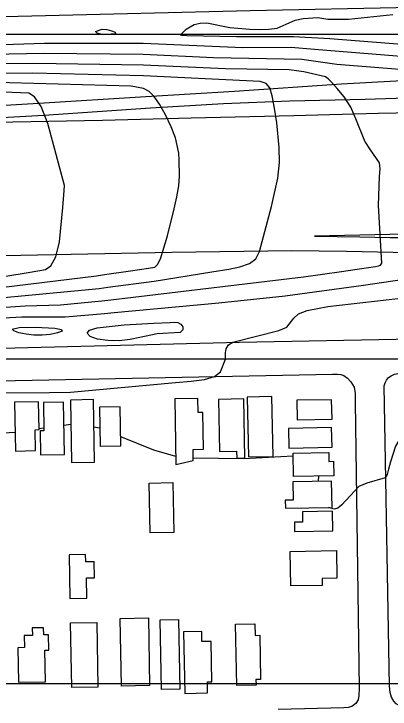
# Model space of a CAD drawing. Extents: x 79600 to 91800, y 75600 to 84400.
# Drawn here: x 83019 to 83366, y 79677 to 80319 of the extents above; entities that cross this region are included whole.
import ezdxf

# ---------------------------------------------------------------- set-up
doc = ezdxf.new("R2010")
doc.units = 0
for name, color, linetype in [('080-085$0$BLDG', 7, 'Continuous'), ('080-085$0$GRID', 7, 'Continuous'), ('080-085$0$INTER', 7, 'Continuous'), ('080-085$0$ROAD', 7, 'Continuous'), ('080-085$0$TI_BORDER', 7, 'Continuous'), ('084-085$0$GRID', 7, 'Continuous'), ('084-085$0$INDEX', 7, 'Continuous'), ('084-085$0$INTER', 7, 'Continuous'), ('084-085$0$INTERSTATE', 7, 'Continuous'), ('084-085$0$ROAD', 7, 'Continuous'), ('084-085$0$TI_BORDER', 7, 'Continuous')]:
    doc.layers.add(name, color=color, linetype=linetype)

msp = doc.modelspace()

# ---------------------------------------------------------------- linework, layer by layer
at = {"layer": '080-085$0$BLDG'}
for points in [[(83184.8, 79906.21), (83184.61, 79916.61), (83194.28, 79916.79), (83193.64, 79950.6), (83189.23, 79950.52), (83188.98, 79963.53), (83167.68, 79963.13), (83168.83, 79902.58)], [(83224.78, 79915.09), (83224.91, 79908.51), (83232.36, 79908.65), (83231.33, 79963.15), (83208.07, 79962.71), (83208.98, 79914.79)], [(83258.47, 79910.17), (83257.43, 79965.36), (83234.71, 79964.93), (83235.75, 79909.74)], [(83039.35, 79915.43), (83038.99, 79934.81), (83042.49, 79934.88), (83042, 79960.66), (83019.85, 79960.24), (83020.71, 79915.08)], [(83065.9, 79912.02), (83064.98, 79960.32), (83046.5, 79959.97), (83046.99, 79933.75), (83043.43, 79933.68), (83043.84, 79911.6)], [(83093.76, 79904.85), (83092.67, 79962.55), (83071.35, 79962.15), (83072.44, 79904.45)], [(83280.75, 79943.81), (83312.88, 79944.41), (83312.54, 79962.51), (83280.41, 79961.9)], [(83118.06, 79919.91), (83117.38, 79955.83), (83098.32, 79955.47), (83099, 79919.55)], [(83272.97, 79917.77), (83312.89, 79918.53), (83312.54, 79936.72), (83272.63, 79935.97)], [(83310, 79905.5), (83314.25, 79905.58), (83314.51, 79892.27), (83277.35, 79891.57), (83276.94, 79913.08), (83309.85, 79913.7)], [(83165.88, 79885.92), (83166.75, 79839.88), (83144.98, 79839.47), (83144.11, 79885.51)], [(83276.63, 79886.74), (83276.95, 79869.73), (83269.68, 79869.6), (83269.82, 79862.26), (83312.92, 79863.07), (83312.46, 79887.41)], [(83285.48, 79859.09), (83285.66, 79849.44), (83278.16, 79849.3), (83278.32, 79840.65), (83313.7, 79841.32), (83313.36, 79859.62)], [(83317.39, 79797.72), (83303.79, 79797.46), (83303.91, 79791.05), (83274.86, 79790.5), (83274.25, 79822.37), (83316.91, 79823.17)], [(83086.47, 79779.24), (83086.12, 79797.92), (83093.77, 79798.07), (83093.49, 79812.87), (83085.52, 79812.72), (83085.39, 79819.63), (83070.19, 79819.34), (83070.96, 79778.94)], [(83118.57, 79698.09), (83117.39, 79760.61), (83143.36, 79761.1), (83144.54, 79698.58)], [(83155.4, 79694.86), (83154.19, 79759.26), (83171.24, 79759.59), (83172.46, 79695.18)], [(83047.86, 79731.28), (83051.48, 79731.35), (83051.22, 79745.33), (83046.75, 79745.24), (83046.62, 79751.93), (83036.16, 79751.73), (83036.29, 79744.84), (83028.73, 79744.7), (83028.94, 79733.62), (83022.94, 79733.51), (83023.54, 79701.54), (83048.41, 79702.01)], [(83072.65, 79696.61), (83071.52, 79756.41), (83095.7, 79756.87), (83096.83, 79697.07)], [(83241.78, 79755.47), (83241.97, 79744.9), (83246.23, 79744.98), (83247, 79704.09), (83242.65, 79704.01), (83242.74, 79698.93), (83224.9, 79698.59), (83223.83, 79755.13)], [(83197.9, 79701.87), (83201.99, 79701.94), (83201.28, 79739.28), (83192.81, 79739.12), (83192.64, 79748.5), (83175.92, 79748.18), (83176.99, 79691.37), (83198.09, 79691.77)]]:
    msp.add_lwpolyline(points, close=True, dxfattribs=at)
at = {"layer": '080-085$0$GRID'}
msp.add_line((85000, 80000), (80000, 80000), dxfattribs=at)
at = {"layer": '080-085$0$INTER'}
for p, q in [((83071.78, 79939.61), (83065.39, 79938.79)), ((83098.68, 79936.12), (83093.15, 79937.05)), ((83020.38, 79932.21), (82991.35, 79930.72)), ((83046.94, 79936.33), (83042.48, 79935.58)), ((83300.36, 79887.19), (83300.83, 79892.02))]:
    msp.add_line(p, q, dxfattribs=at)
for points in [[(82574.8, 80000), (82575.52, 79990.02), (82576.95, 79983.35), (82580.12, 79977.42), (82585.57, 79973.65), (82592.8, 79971.69), (82618.65, 79969.82), (82727.6, 79966.83), (82787.98, 79967.46), (82853.57, 79965.34), (82905.93, 79964.73), (82951.58, 79965.29), (83006.67, 79968.68), (83052.06, 79969.26), (83071.42, 79969.45), (83168.28, 79978.38), (83182.85, 79979.47), (83195.26, 79981.1), (83204.54, 79983.9), (83210.09, 79988.16), (83214.43, 80000)], [(83381.44, 79932.81), (83377.41, 79928.64), (83374.52, 79924.85), (83371.53, 79919.45), (83366.76, 79905.02), (83365.13, 79898.33), (83363.87, 79893.44), (83362.03, 79890.22), (83345.08, 79885.37), (83337.68, 79882.21), (83321.94, 79865.28), (83318.16, 79862.36), (83315.02, 79861.39), (83309.68, 79863.01)], [(83168.69, 79909.9), (83148.29, 79915.76), (83117.9, 79928.24)], [(83276.99, 79910.47), (83231.33, 79907.94), (83184.76, 79908.56)]]:
    msp.add_lwpolyline(points, dxfattribs=at)
at = {"layer": '080-085$0$ROAD'}
for points in [[(83975.28, 79691.98), (83510.28, 79682.05), (83378.24, 79679.47), (83374.17, 79680.33), (83372.21, 79681.73), (83369.98, 79684.27), (83367.74, 79687.78), (83366.63, 79691.99), (83365.94, 79698.03), (83361.11, 79975.29), (83361.82, 79978.09), (83363.09, 79980.47), (83364.92, 79982.85), (83367.45, 79984.53), (83370.54, 79986.06), (83376.57, 79987.31), (83386.82, 79987.42), (83839.83, 80000)], [(82372.06, 79963.18), (82374.02, 79964.71), (82376.13, 79965.27), (82380.2, 79966.1), (82404.2, 79967.86), (83313.43, 79986.08), (83318.06, 79986.07), (83321.15, 79985.78), (83323.81, 79984.79), (83327.03, 79982.26), (83330.11, 79979.02), (83333.18, 79973.96), (83334.29, 79968.06), (83334.13, 79960.07), (83338.02, 79696.14), (83337.72, 79689.27), (83336.87, 79685.34), (83334.75, 79681.84), (83331.24, 79679.32), (83327.73, 79678.21), (83323.66, 79677.94), (83263.32, 79676.57)]]:
    msp.add_lwpolyline(points, dxfattribs=at)
at = {"layer": '080-085$0$TI_BORDER'}
msp.add_lwpolyline([(79700, 80300), (86700, 80300), (86700, 75700), (79700, 75700)], close=True, dxfattribs=at)
at = {"layer": '084-085$0$GRID'}
msp.add_line((85000, 80000), (80000, 80000), dxfattribs=at)
at = {"layer": '084-085$0$INDEX'}
for points in [[(83393.04, 80289.26), (83310.83, 80295.52), (83277.31, 80297.63), (83224.7, 80297.47), (83178.81, 80298.57), (83175.38, 80298.7), (83174.09, 80298.81), (83172.8, 80299.02), (83178.35, 80304.49), (83185.63, 80308.77), (83191.16, 80310.06), (83197.39, 80310.53), (83218.46, 80306.1), (83237.03, 80304.72), (83245.64, 80304.41), (83254.54, 80304.45), (83262.37, 80305.38), (83278.93, 80312.84), (83286.11, 80314.52), (83299.84, 80315.45), (83309.15, 80313.8), (83327.96, 80313.86), (83368.89, 80317.99)], [(83102.84, 80077.96), (83126.75, 80081.38), (83143.49, 80083.8), (83149.32, 80084.97), (83151.67, 80087.16), (83154.5, 80092.45), (83160.97, 80113.79), (83167.26, 80138.81), (83169.73, 80149.93), (83171.38, 80160), (83172.03, 80169.01), (83171.71, 80183.88), (83171.41, 80189.98), (83168.33, 80204.25), (83164.27, 80214.44), (83159.06, 80225.45), (83153.66, 80235.28), (83148.78, 80242.37), (83144.09, 80246.96), (83139.03, 80249.71), (83127.53, 80252.01), (82902.55, 80258.23)], [(82392.66, 80067.14), (82392.82, 80064.66), (82394.27, 80057), (82395.73, 80053.04), (82397.85, 80049.15), (82400.74, 80045.5), (82404.48, 80042.25), (82409.03, 80039.55), (82414.32, 80037.55), (82426.25, 80035.76), (82442.11, 80035.79), (82504.43, 80042.15), (82584.59, 80044.31), (82657.21, 80043.58), (82743.6, 80044.19), (82801.55, 80047.08), (82856.46, 80051.2), (82950.76, 80061.64), (82994.17, 80064.61), (83095.38, 80076.95), (83102.84, 80077.96)]]:
    msp.add_lwpolyline(points, dxfattribs=at)
msp.add_lwpolyline([(83104.89, 80304.32), (83109.32, 80303.19), (83112.59, 80301.73), (83113.14, 80300.42), (83104.77, 80299.51), (83099.55, 80299.99), (83096.13, 80301.04), (83094.73, 80302.36), (83100.68, 80304.73)], close=True, dxfattribs=at)
at = {"layer": '084-085$0$INTER'}
for points in [[(83384.1, 80278.65), (83296.61, 80285.94), (83274.74, 80287.56), (83230.68, 80287.5), (83138.42, 80291.23), (83047.5, 80291.24), (82857.07, 80285.29), (82764.35, 80284.25), (82709.32, 80281.12), (82621.18, 80277.83), (82607.77, 80277.65), (82600.98, 80278.32), (82596.29, 80280.36), (82595.6, 80284.19), (82597.84, 80288.85), (82604.24, 80296), (82613.32, 80301.6), (82616.61, 80304.23), (82619.17, 80307.66), (82620.51, 80311.99), (82620.91, 80317.05), (82620.84, 80322.57)], [(83383.01, 80266.75), (83317.38, 80272.02), (83284.88, 80276.45), (83203.46, 80278.08), (83138.59, 80281.3), (83046.79, 80282.07), (82837.63, 80278.07), (82758.26, 80278.07), (82634.45, 80273.22), (82531.79, 80272.3), (82429.78, 80270.05), (82414.13, 80269.08), (82407.97, 80268.35), (82396.68, 80265.43), (82391.79, 80262.55), (82387.51, 80258.37), (82384.12, 80253.14), (82381.9, 80247.23), (82381.07, 80235.36), (82381.43, 80231.27)], [(83108.88, 80054.56), (83286.55, 80075.87), (83321.5, 80080.76), (83344.31, 80084.14), (83352.97, 80085.4), (83355.91, 80085.94), (83357.57, 80086.77), (83358.83, 80088.5), (83355.91, 80141.75), (83356.58, 80168.52), (83357.37, 80175.7), (83356.6, 80181.14), (83348.27, 80193.14), (83343.12, 80201.16), (83334.83, 80221.91), (83330.11, 80232.6), (83324.07, 80242.08), (83317.75, 80249.83), (83312.57, 80255.48), (83309.38, 80258.86), (83306.72, 80260.71), (83286.95, 80265.04), (83273.45, 80267.09), (83214.64, 80267.88), (83138.77, 80271.37), (83038.06, 80272.99), (82754.02, 80271.96)], [(83105.86, 80066.26), (83148.71, 80071.78), (83201.97, 80080.68), (83217.52, 80083.01), (83227.86, 80085.23), (83236.79, 80088.32), (83242.46, 80092.61), (83245.92, 80099.27), (83257.04, 80140.91), (83262.85, 80167.12), (83264.33, 80181.51), (83264.12, 80195.41), (83261.83, 80218.08), (83259.91, 80231.62), (83257.77, 80243.14), (83255.44, 80250.57), (83252.07, 80254.54), (83246.6, 80256.41), (83138.95, 80261.43), (83036.6, 80263.94), (82970.75, 80263.71)], [(83044.5, 80233.21), (83038.42, 80242.04), (83032.97, 80245.43), (82901.1, 80250.86), (82748.87, 80253.67), (82474.63, 80251.46), (82432.03, 80250.41), (82413.24, 80249.72), (82406.83, 80248.76), (82404, 80247.81), (82401.44, 80246.3), (82399.2, 80244.11), (82397.42, 80241.37), (82395.8, 80234.98), (82395.97, 80231.19)], [(83011.78, 80076.67), (83032.49, 80080.03), (83041.34, 80081.31), (83048.49, 80082.62), (83053.49, 80086.1), (83058.03, 80094.3), (83061.2, 80108.34), (83064.38, 80139.96), (83065.73, 80155.52), (83066.1, 80160.21), (83050.58, 80217.57), (83044.5, 80233.21)], [(83111.91, 80042.86), (83208.45, 80051.77), (83269.69, 80058.24), (83341.86, 80068.34), (83396.08, 80076.11)], [(82381.95, 80067.02), (82381.96, 80066.45), (82383.1, 80057.55), (82384.45, 80051.9), (82389.71, 80040.37), (82393.95, 80035.01), (82399.45, 80030.23), (82406.13, 80026.26), (82413.9, 80023.33), (82430.64, 80020.68), (82441.46, 80020.22), (82480.35, 80025.08), (82505.42, 80028.16), (82585.38, 80028.78), (82654.34, 80024.48), (82735.37, 80022.2), (82808.9, 80023.09), (82861.25, 80025.45), (82902.59, 80028.95), (82938.01, 80034.21), (83026.66, 80038.99), (83066.57, 80039.12), (83102.98, 80041.99), (83111.91, 80042.86)], [(82385.61, 80067.06), (82386.52, 80058.66), (82387.72, 80053.6), (82389.64, 80048.4), (82392.42, 80043.3), (82396.21, 80038.51), (82401.13, 80034.24), (82407.1, 80030.69), (82414.04, 80028.07), (82429.18, 80025.7), (82440.02, 80025.34), (82491.48, 80031.19), (82505.09, 80032.83), (82587.54, 80033.98), (82649.64, 80031.12), (82735.49, 80029.56), (82767.52, 80029.67), (82853, 80033.62), (82895.89, 80037.2), (82939.12, 80043), (83029.73, 80049.17), (83062.29, 80049.94), (83100.45, 80053.64), (83108.88, 80054.56)], [(82389.2, 80067.1), (82389.93, 80059.78), (82392.68, 80050.72), (82395.13, 80046.23), (82398.48, 80042), (82402.8, 80038.24), (82408.06, 80035.12), (82414.18, 80032.81), (82427.71, 80030.73), (82443.02, 80030.65), (82498.37, 80036.77), (82515.74, 80038.34), (82586.06, 80039.14), (82649.78, 80037.37), (82735.6, 80036.92), (82763.75, 80037.14), (82850.82, 80042.09), (82948.48, 80052.77), (82996.83, 80055.49), (83097.91, 80065.3), (83105.86, 80066.26)], [(83214.45, 80000), (83214.51, 80005.64), (83215.27, 80009.48), (83217.41, 80013.02), (83221.35, 80015.53), (83263.91, 80026.35), (83271.24, 80029.5), (83277.56, 80037.87), (83281.81, 80041.87), (83289.9, 80044.94), (83308.9, 80048.55), (83395.19, 80058.35)]]:
    msp.add_lwpolyline(points, dxfattribs=at)
for points in [[(83126.71, 80017.99), (83116.42, 80016.95), (83105.85, 80016.99), (83096.49, 80018.25), (83089.77, 80020.73), (83086.87, 80023.81), (83088.9, 80026.73), (83096.21, 80028.88), (83120.94, 80031.71), (83148.39, 80033.07), (83163.41, 80033.73), (83167.65, 80033.96), (83170.65, 80033.61), (83173.41, 80032.3), (83175.2, 80029.77), (83175.22, 80026.84), (83172.68, 80024.61), (83151.42, 80023.35), (83135.62, 80019.86)], [(83052.71, 80022.79), (83045.26, 80022.09), (83037.76, 80022.12), (83030.49, 80022.88), (83023.92, 80024.29), (83019.18, 80025.98), (83017.54, 80027.51), (83024.09, 80029.15), (83039.18, 80029.49), (83057.09, 80028.46), (83063.35, 80027.37), (83063.76, 80025.82), (83059.49, 80024.15)]]:
    msp.add_lwpolyline(points, close=True, dxfattribs=at)
at = {"layer": '084-085$0$INTERSTATE'}
for points in [[(83999.41, 80301.28), (83958.69, 80295.43), (83915.49, 80290.96), (83869.49, 80287.09), (83803.6, 80282.32), (83736.46, 80277.86), (83646.94, 80272.94), (83540.01, 80266.51), (83422.52, 80259.39), (83321.65, 80253.78), (83222.96, 80246.94), (83141.06, 80242.22), (83042.37, 80235.85), (82964.04, 80231.46), (82897.04, 80228.86), (82819.32, 80226.35), (82682.68, 80223.31), (82422.6, 80218.25), (82343, 80216.66)], [(83470.76, 80228.76), (83355.56, 80226.63), (83277.68, 80224.58), (83182.85, 80222.27), (83100.93, 80220.2), (83018.38, 80218.59), (82944.54, 80217.35), (82857.48, 80215.55), (82926.65, 80218.48), (82980.43, 80221.46), (83046.95, 80225.15), (83145.32, 80231.99), (83212.77, 80235.99), (83274.02, 80238.4), (83343.5, 80240.08), (83438.48, 80243.01)], [(83435.71, 80116.44), (83296.73, 80113.38), (83338.4, 80112.71), (83366.08, 80112.11), (83396.4, 80112.15)], [(84217.32, 80029.25), (84199.17, 80030.31), (84162.63, 80031.47), (84121.73, 80033.24), (84085.18, 80034.41), (84045.21, 80036.95), (83983.45, 80041.85), (83847.33, 80054.36), (83776.7, 80061.38), (83709.65, 80068.41), (83648.19, 80075.18), (83593.58, 80081.05), (83528.86, 80087.48), (83474.88, 80092.27), (83422, 80095.98), (83369.43, 80098.45), (83326.2, 80099.42), (83275.82, 80100.03), (83165.13, 80098.4), (82947.8, 80094.08), (82727.53, 80088.49), (82566.01, 80084.98), (82415.54, 80080.76), (82294.9, 80079.38)]]:
    msp.add_lwpolyline(points, dxfattribs=at)
at = {"layer": '084-085$0$ROAD'}
for points in [[(84093.89, 80353.81), (84022.53, 80353.36), (84016.48, 80351.3), (84008.27, 80347.21), (84001.29, 80344.21), (83992.29, 80340.89), (83987.79, 80339.61), (83982.82, 80338.96), (83972.1, 80337.8), (83844.63, 80335.13), (83682.49, 80331), (83542.58, 80327.94), (83387.12, 80324.47), (83237.42, 80321.66), (83035.8, 80316.65), (82730.33, 80309.28), (82377.45, 80301.61), (82371.7, 80300.33), (82367.98, 80298.6), (82365.67, 80296.4), (82362.89, 80292.34), (82361.99, 80287.05), (82363.83, 80231.37)], [(82366.12, 80066.85), (82366.82, 80015.78), (82367.32, 80009.4), (82367.65, 80006.76), (82369.07, 80002.73), (82374.7, 79997.79), (82380.77, 79997.52), (82608.21, 80000.82), (82860.98, 80006.3), (83227.54, 80015.62), (83500.52, 80020.92), (84210.1, 80025.01)]]:
    msp.add_lwpolyline(points, dxfattribs=at)
at = {"layer": '084-085$0$TI_BORDER'}
msp.add_lwpolyline([(79700, 84300), (86700, 84300), (86700, 79700), (79700, 79700)], close=True, dxfattribs=at)

doc.saveas('drawing.dxf')
